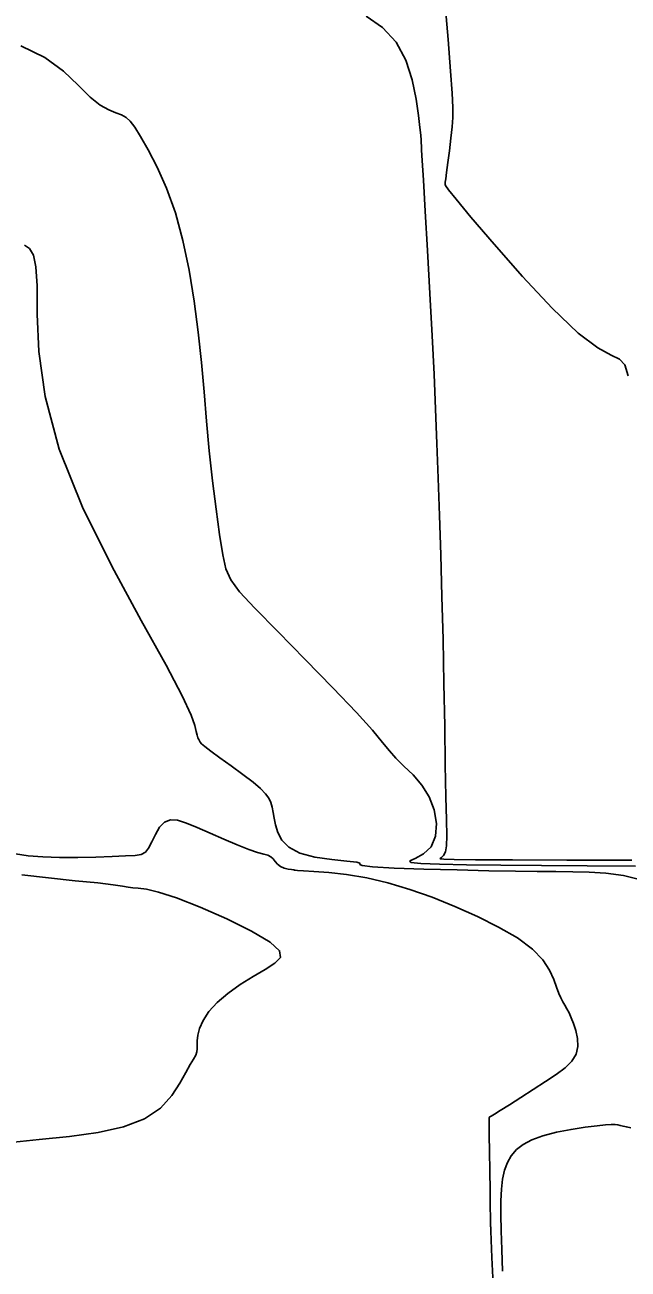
# Model space of a CAD drawing. Extents: x 2566142 to 2571431, y 418755 to 421584.
# Drawn here: x 2570718.9 to 2570855.3, y 420127.5 to 420408.7 of the extents above; entities that cross this region are included whole.
import ezdxf

# ---------------------------------------------------------------- set-up
doc = ezdxf.new("R2010")
doc.units = 0
doc.layers.add('Contour_ADS_Major', color=7, linetype='Continuous')
doc.layers.add('Contour_ADS_Minor', color=7, linetype='Continuous')

msp = doc.modelspace()

# ---------------------------------------------------------------- linework, layer by layer
at = {"layer": 'Contour_ADS_Major'}
for points in [[(2570741.69, 420220.88), (2570743.84, 420220.99), (2570745.24, 420221.22), (2570746.17, 420221.72), (2570746.88, 420222.65), (2570747.61, 420224.08), (2570748.44, 420225.76), (2570749.39, 420227.36), (2570750.51, 420228.54), (2570751.83, 420229.05), (2570753.45, 420228.93), (2570755.43, 420228.29), (2570757.87, 420227.28), (2570760.78, 420226.01), (2570763.91, 420224.64), (2570766.95, 420223.37), (2570769.57, 420222.34), (2570771.54, 420221.69), (2570772.93, 420221.31), (2570773.88, 420221.04), (2570774.55, 420220.71), (2570775.07, 420220.21), (2570775.54, 420219.61), (2570776.05, 420218.99), (2570776.7, 420218.47), (2570777.53, 420218.12), (2570778.42, 420217.92), (2570779.21, 420217.82), (2570779.73, 420217.76), (2570779.9, 420217.7), (2570780.05, 420217.63), (2570780.58, 420217.56), (2570781.89, 420217.48), (2570784.28, 420217.37), (2570787.62, 420217.15), (2570791.67, 420216.71), (2570796.2, 420215.96), (2570800.99, 420214.83), (2570805.96, 420213.33), (2570811.04, 420211.53), (2570816.17, 420209.47), (2570821.25, 420207.21), (2570826.04, 420204.82), (2570830.27, 420202.34), (2570833.67, 420199.83), (2570836.04, 420197.37), (2570837.57, 420195.04), (2570838.51, 420192.95), (2570839.13, 420191.19), (2570839.64, 420189.83), (2570840.12, 420188.78), (2570840.58, 420187.93), (2570841.03, 420187.15), (2570841.49, 420186.33), (2570841.97, 420185.41), (2570842.47, 420184.32), (2570843, 420183), (2570843.51, 420181.41), (2570843.89, 420179.66), (2570843.96, 420177.85), (2570843.57, 420176.1), (2570842.6, 420174.51), (2570841.06, 420173.01), (2570839.04, 420171.49), (2570836.6, 420169.87), (2570833.85, 420168.08), (2570831.05, 420166.27), (2570828.47, 420164.63), (2570826.41, 420163.32), (2570825.08, 420162.49), (2570824.36, 420162.06), (2570824.05, 420161.9), (2570823.96, 420161.86), (2570823.91, 420161.78), (2570823.89, 420161.33), (2570823.89, 420160.12), (2570823.91, 420157.78), (2570823.96, 420154.11), (2570824.03, 420149.68), (2570824.1, 420145.25), (2570824.16, 420141.55), (2570824.19, 420139.15), (2570824.22, 420137.87), (2570824.23, 420137.33), (2570824.23, 420137.16), (2570824.24, 420136.95), (2570824.27, 420136.12), (2570824.36, 420134.05), (2570824.53, 420130.15), (2570824.8, 420124.09)], [(2570716.81, 420221.36), (2570719.63, 420220.92), (2570722.99, 420220.67), (2570726.78, 420220.56), (2570730.86, 420220.56), (2570734.93, 420220.64), (2570738.65, 420220.76), (2570741.69, 420220.88)]]:
    msp.add_lwpolyline(points, dxfattribs=at)
at = {"layer": 'Contour_ADS_Minor'}
for points in [[(2570813.88, 420414.05), (2570814.6, 420405.42), (2570815.15, 420398.21), (2570815.5, 420393.24), (2570815.67, 420390.03), (2570815.68, 420387.76), (2570815.53, 420385.66), (2570815.26, 420383.1), (2570814.91, 420380.27), (2570814.55, 420377.57), (2570814.26, 420375.36), (2570814.07, 420373.94), (2570813.97, 420373.17)], [(2570796.1, 420410.67), (2570799.78, 420408.1), (2570802.84, 420404.82), (2570805.05, 420400.75), (2570806.5, 420396.29), (2570807.39, 420391.94), (2570807.91, 420388.22), (2570808.23, 420385.52), (2570808.42, 420383.74), (2570808.51, 420382.65), (2570808.55, 420382), (2570808.58, 420381.47), (2570808.63, 420380.4), (2570808.76, 420378.02), (2570809.03, 420373.57), (2570809.45, 420366.56), (2570809.97, 420357.71), (2570810.52, 420348.01), (2570811.03, 420338.45), (2570811.45, 420329.79), (2570811.78, 420321.82), (2570812.07, 420314.12), (2570812.35, 420306.24), (2570812.65, 420297.84), (2570812.95, 420288.9), (2570813.23, 420279.52), (2570813.48, 420269.77)], [(2570717.99, 420403.95), (2570723.41, 420401.34), (2570727.64, 420398.21), (2570730.97, 420395.05), (2570733.65, 420392.38), (2570735.94, 420390.57), (2570737.89, 420389.47), (2570739.5, 420388.82), (2570740.8, 420388.35), (2570741.82, 420387.79), (2570742.74, 420386.93), (2570743.75, 420385.55), (2570745.06, 420383.44), (2570746.8, 420380.43), (2570748.83, 420376.51), (2570750.95, 420371.76), (2570752.95, 420366.22), (2570754.65, 420359.98), (2570756.06, 420353.24), (2570757.21, 420346.25), (2570758.12, 420339.25), (2570758.83, 420332.43), (2570759.42, 420325.75), (2570759.99, 420319.11), (2570760.61, 420312.43), (2570761.34, 420305.68), (2570762.15, 420299.23), (2570762.95, 420293.5), (2570763.68, 420288.93), (2570764.37, 420285.73), (2570765.45, 420283.25), (2570767.45, 420280.6), (2570770.91, 420276.9), (2570776.11, 420271.58), (2570782.33, 420265.26), (2570788.58, 420258.86), (2570793.87, 420253.31), (2570797.5, 420249.29), (2570799.79, 420246.55), (2570801.37, 420244.61), (2570802.83, 420242.96), (2570804.64, 420241.2), (2570806.68, 420239.2), (2570808.68, 420236.91), (2570810.36, 420234.27), (2570811.5, 420231.28), (2570811.99, 420228.2), (2570811.77, 420225.33), (2570810.75, 420222.97), (2570809.02, 420221.33), (2570807.18, 420220.32), (2570805.99, 420219.75), (2570806.21, 420219.43), (2570808.45, 420219.19), (2570812.68, 420219.01)], [(2570813.97, 420373.17), (2570813.94, 420372.81), (2570813.94, 420372.65), (2570814.04, 420372.37), (2570814.68, 420371.45), (2570816.4, 420369.28), (2570819.74, 420365.26), (2570825, 420359.11), (2570831.45, 420351.81), (2570838.12, 420344.67), (2570844.03, 420338.99), (2570848.44, 420335.68), (2570851.45, 420334.08), (2570853.39, 420333.16), (2570854.58, 420331.87), (2570855.33, 420329.42)], [(2570718.82, 420358.91), (2570719.99, 420358.13), (2570720.86, 420356.68), (2570721.43, 420354.05), (2570721.67, 420349.73), (2570721.7, 420343.33), (2570722.08, 420334.92), (2570723.51, 420324.69), (2570726.68, 420312.83), (2570731.98, 420299.72), (2570738.55, 420286.39), (2570745.22, 420274.08), (2570750.83, 420263.99), (2570754.49, 420257.03), (2570756.48, 420252.73), (2570757.35, 420250.33), (2570757.66, 420249.04), (2570757.87, 420248.2), (2570758.06, 420247.61), (2570758.23, 420247.2), (2570758.37, 420246.9), (2570758.52, 420246.62)], [(2570813.48, 420269.77), (2570813.68, 420259.82), (2570813.84, 420250.19), (2570813.98, 420241.47), (2570814.11, 420234.27), (2570814.24, 420229.01), (2570814.32, 420225.46), (2570814.27, 420223.2), (2570814.04, 420221.84), (2570813.6, 420220.99), (2570813.12, 420220.52), (2570812.81, 420220.29), (2570812.87, 420220.19), (2570813.64, 420220.12), (2570815.97, 420220.07), (2570820.81, 420220.03), (2570829.16, 420219.99), (2570841.45, 420219.95), (2570856.13, 420219.91)], [(2570758.52, 420246.62), (2570758.86, 420246.24), (2570759.59, 420245.6), (2570760.95, 420244.56), (2570763.03, 420243.04), (2570765.57, 420241.21), (2570768.19, 420239.3), (2570770.5, 420237.54), (2570772.21, 420236.11), (2570773.36, 420234.94), (2570774.1, 420233.92), (2570774.56, 420232.94), (2570774.85, 420231.89), (2570775.07, 420230.72), (2570775.29, 420229.4), (2570775.61, 420227.89), (2570776.12, 420226.2), (2570777.04, 420224.46), (2570778.61, 420222.84), (2570781.07, 420221.52), (2570784.5, 420220.62), (2570788.3, 420220.06), (2570791.71, 420219.72), (2570793.98, 420219.47), (2570794.67, 420219.22), (2570794.68, 420218.96), (2570795.22, 420218.69), (2570797.51, 420218.41), (2570802.39, 420218.15), (2570809.14, 420217.91), (2570816.66, 420217.71), (2570823.85, 420217.55), (2570829.86, 420217.45), (2570834.78, 420217.39), (2570838.97, 420217.35), (2570842.78, 420217.31), (2570846.5, 420217.24), (2570850.29, 420216.99), (2570854.25, 420216.43), (2570858.48, 420215.39)], [(2570812.68, 420219.01), (2570818.75, 420218.87), (2570826.5, 420218.77), (2570835.73, 420218.7), (2570846.04, 420218.64), (2570857, 420218.57)], [(2570718.25, 420216.6), (2570724.25, 420215.9), (2570730.28, 420215.29), (2570735.4, 420214.77), (2570738.87, 420214.35), (2570740.99, 420214.03), (2570742.29, 420213.81), (2570743.31, 420213.68), (2570744.55, 420213.6), (2570746.38, 420213.36), (2570749.15, 420212.71), (2570753.17, 420211.39), (2570758.57, 420209.27), (2570764.58, 420206.64), (2570770.19, 420203.87), (2570774.41, 420201.38), (2570776.5, 420199.45), (2570776.68, 420197.94), (2570775.43, 420196.62), (2570773.23, 420195.24), (2570770.53, 420193.63), (2570767.63, 420191.79), (2570764.82, 420189.81), (2570762.38, 420187.75), (2570760.54, 420185.69), (2570759.25, 420183.72), (2570758.43, 420181.91), (2570757.99, 420180.36), (2570757.84, 420179.11), (2570757.85, 420178.11), (2570757.89, 420177.3), (2570757.83, 420176.58), (2570757.57, 420175.86), (2570757.07, 420174.97), (2570756.32, 420173.72), (2570755.31, 420171.93), (2570753.99, 420169.51), (2570752.15, 420166.71), (2570749.55, 420163.91), (2570745.96, 420161.47), (2570741.22, 420159.65), (2570735.49, 420158.39), (2570729.04, 420157.48), (2570722.12, 420156.76)], [(2570855.91, 420159.44), (2570854.93, 420159.63), (2570854.17, 420159.8), (2570853.55, 420159.96), (2570852.98, 420160.08), (2570852.37, 420160.16), (2570851.52, 420160.18), (2570850.24, 420160.1), (2570848.3, 420159.9), (2570845.61, 420159.55), (2570842.42, 420159.06), (2570839.12, 420158.42), (2570836.06, 420157.65), (2570833.56, 420156.74), (2570831.59, 420155.7), (2570830.06, 420154.5), (2570828.9, 420153.14), (2570828.02, 420151.61), (2570827.39, 420149.86), (2570826.95, 420147.86), (2570826.69, 420145.56), (2570826.56, 420142.91)], [(2570722.12, 420156.76), (2570715.02, 420156.08)], [(2570826.56, 420142.91), (2570826.55, 420139.82), (2570826.61, 420136.19), (2570826.73, 420131.92), (2570826.88, 420127.03)]]:
    msp.add_lwpolyline(points, dxfattribs=at)

doc.saveas('drawing.dxf')
